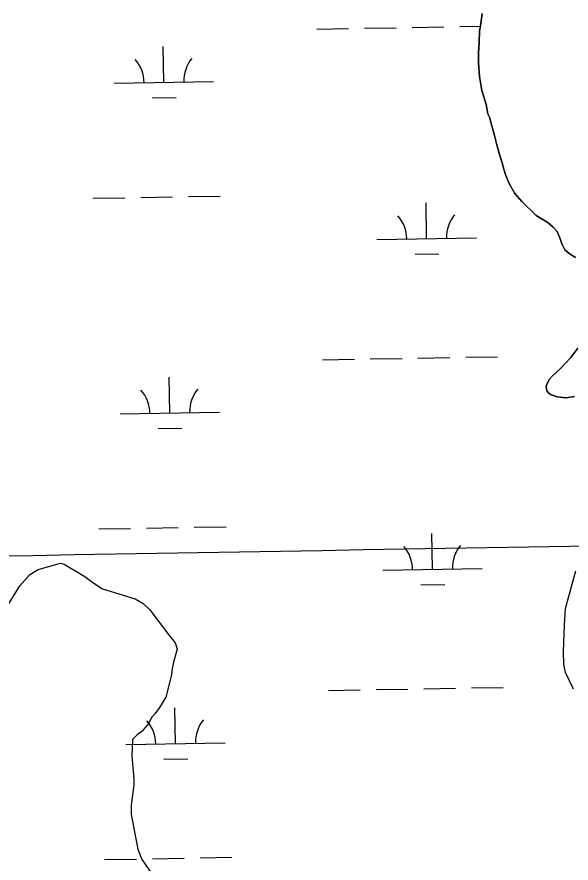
# Model space of a CAD drawing. Extents: x 3903937 to 3942190, y 260677 to 286651.
# Drawn here: x 3917012 to 3917570, y 271921 to 272772 of the extents above; entities that cross this region are included whole.
import ezdxf

# ---------------------------------------------------------------- set-up
doc = ezdxf.new("R2010")
doc.units = 0
for name, color, linetype in [('V-GRID-MAJR', 7, 'Continuous'), ('V-SITE-VEGE', 7, 'Continuous'), ('V-TOPO-SHOR', 7, 'Continuous'), ('V-WETL-SWMP', 7, 'Continuous')]:
    doc.layers.add(name, color=color, linetype=linetype)

msp = doc.modelspace()

# ---------------------------------------------------------------- linework, layer by layer
at = {"layer": 'V-GRID-MAJR'}
msp.add_spline([(3908100.257, 272076.177), (3913415.549, 272167.798), (3918730.829, 272260.192), (3924046.094, 272353.359), (3929361.347, 272447.3), (3934676.585, 272542.013), (3939991.81, 272637.5), (3939991.811, 272637.5)], degree=3, dxfattribs=at)
at = {"layer": 'V-SITE-VEGE'}
for points in [[(3917000.532, 272176.506), (3917014.9620000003, 272199.99), (3917025.2430000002, 272211.207), (3917033.451, 272216.29), (3917056, 272222.852), (3917059.577, 272221.813), (3917080.5100000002, 272209.444), (3917088.677, 272203.267), (3917098.375, 272197.088), (3917131.0870000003, 272186.715), (3917139.259, 272182.074), (3917145.886, 272175.906), (3917165.74, 272149.722), (3917171.341, 272142.533), (3917173.362, 272136.38300000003), (3917172.838, 272133.825), (3917169.723, 272123.092), (3917168.154, 272114.908), (3917167.6240000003, 272110.304), (3917161.9020000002, 272087.80700000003), (3917155.719, 272077.59500000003), (3917151.086, 272071.474), (3917147.488, 272067.39400000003), (3917144.903, 272061.775), (3917138.217, 272053.613), (3917133.0840000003, 272050.052), (3917128.46, 272045.464), (3917127.88, 272029.089), (3917129.83, 272005.537), (3917129.807, 271999.907), (3917127.164, 271979.445), (3917127.127, 271970.231), (3917129.625, 271955.891), (3917133.633, 271934.891), (3917137.686, 271924.636), (3917148.88, 271908.723)], [(3917571.901, 272095.843), (3917563.7830000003, 272112.768), (3917562.282, 272120.962), (3917561.823, 272133.762), (3917562.955, 272160.371), (3917563.512, 272171.627), (3917564.049, 272177.255), (3917574.441, 272215.088)]]:
    msp.add_lwpolyline(points, dxfattribs=at)
at = {"layer": 'V-TOPO-SHOR'}
for points in [[(3917534.597, 272572.505), (3917520.103, 272586.718), (3917512.849, 272594.621), (3917507.573, 272604.138), (3917503.899, 272612.875), (3917501.843, 272619.234), (3917500.186, 272625.597), (3917497.7120000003, 272633.947), (3917494.827, 272643.48600000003), (3917492.33, 272654.228), (3917489.856, 272662.578), (3917487.378, 272671.325), (3917485.748, 272674.89900000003), (3917484.0640000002, 272684.051), (3917479.936, 272698.365), (3917477.4080000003, 272712.295), (3917476.477, 272725.843), (3917476.38, 272735.81), (3917477.068, 272746.982), (3917477.361, 272757.751), (3917478.879, 272765.74), (3917479.977, 272775.718)], [(3917574.1010000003, 272530.093), (3917567.488, 272534.177), (3917563.349, 272538.051), (3917560.1070000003, 272544.003), (3917558.544, 272549.055), (3917555.605, 272556.389), (3917551.667, 272560.76), (3917546.44, 272565.134), (3917534.597, 272572.505)], [(3917572.833, 272390.483), (3917564.5160000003, 272389.131), (3917555.615, 272390.157), (3917548.896, 272392.36100000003), (3917546.823, 272393.952), (3917545.15, 272396.039), (3917544.573, 272400.096), (3917544.878, 272401.679), (3917547.573, 272407.407), (3917550.555, 272410.76), (3917558.997, 272418.54), (3917569.136, 272429.78), (3917576.396, 272438.953)]]:
    msp.add_lwpolyline(points, dxfattribs=at)
at = {"layer": 'V-WETL-SWMP'}
for p, q in [((3917479.977043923, 272775.7180207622), (3917478.8780441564, 272765.73902087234)), ((3917409.7103968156, 272761.6637260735), (3917441.70544018, 272762.22689423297)), ((3917457.7029618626, 272762.5084783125), (3917478.333563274, 272762.8716126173)), ((3917478.8780441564, 272765.73902087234), (3917477.361044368, 272757.75002097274)), ((3917313.7252667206, 272759.9742215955), (3917345.7203100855, 272760.5373897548)), ((3917361.717831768, 272760.8189738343), (3917393.7128751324, 272761.3821419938)), ((3917477.361044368, 272757.75002097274), (3917477.0680445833, 272746.98202107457)), ((3917477.068044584, 272746.98202107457), (3917476.380044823, 272735.8110211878)), ((3917160.050221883, 272706.5194150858), (3917159.416657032, 272742.5138394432)), ((3917476.380044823, 272735.8110211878), (3917476.4770450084, 272725.84302127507)), ((3917476.477045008, 272725.84302127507), (3917477.408045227, 272712.2960213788)), ((3917477.408045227, 272712.2960213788), (3917479.9360453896, 272698.36502145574)), ((3917110.0579666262, 272705.6394648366), (3917210.0424771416, 272707.3993653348)), ((3917479.93604539, 272698.36502145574), (3917484.064045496, 272684.0520215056)), ((3917148.3236511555, 272690.87961696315), (3917172.3199336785, 272691.30199308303)), ((3917484.064045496, 272684.0520215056), (3917485.748045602, 272674.8980215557)), ((3917485.7480456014, 272674.8980215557), (3917487.3780456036, 272671.32502155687)), ((3917487.3780456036, 272671.32502155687), (3917489.8560456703, 272662.5770215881)), ((3917489.856045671, 272662.5770215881), (3917492.3300457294, 272654.22802161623)), ((3917492.3300457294, 272654.22802161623), (3917494.8270458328, 272643.4870216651)), ((3917494.8270458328, 272643.4870216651), (3917497.7120458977, 272633.94602169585)), ((3917497.7120458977, 272633.94602169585), (3917500.186045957, 272625.59702172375)), ((3917500.186045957, 272625.59702172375), (3917501.843046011, 272619.2340217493)), ((3917501.843046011, 272619.2340217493), (3917503.899046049, 272612.8740217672)), ((3917503.899046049, 272612.8740217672), (3917507.5730460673, 272604.13802177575)), ((3917507.5730460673, 272604.13802177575), (3917512.8490460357, 272594.6210217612)), ((3917184.6702129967, 272591.5028897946), (3917216.665256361, 272592.0660579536)), ((3917512.8490460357, 272594.6210217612), (3917520.1040458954, 272586.7170216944)), ((3917088.685082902, 272589.8133853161), (3917120.6801262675, 272590.3765534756)), ((3917136.677647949, 272590.65813755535), (3917168.6726913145, 272591.22130571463)), ((3917424.2943399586, 272549.2834975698), (3917423.6607751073, 272585.27792192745)), ((3917520.1040458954, 272586.7170216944), (3917534.5970455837, 272572.5050215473)), ((3917534.5970455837, 272572.5050215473), (3917546.4399585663, 272565.1339804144)), ((3917546.4399585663, 272565.1339804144), (3917551.66595844, 272560.7589803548)), ((3917551.66595844, 272560.7589803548), (3917555.6059583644, 272556.388980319)), ((3917374.3020847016, 272548.40354732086), (3917474.2865952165, 272550.16344781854)), ((3917555.6059583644, 272556.388980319), (3917558.543958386, 272549.05498032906)), ((3917558.543958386, 272549.05498032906), (3917560.106958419, 272544.00198034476)), ((3917560.106958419, 272544.00198034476), (3917563.347958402, 272538.05198033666)), ((3917412.567769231, 272533.64369944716), (3917436.5640517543, 272534.06607556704)), ((3917563.347958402, 272538.05198033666), (3917567.486958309, 272534.175980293)), ((3917567.486958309, 272534.175980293), (3917574.099958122, 272530.09198020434)), ((3917576.3959597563, 272438.95198097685), (3917569.135960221, 272429.7789811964)), ((3917463.5577170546, 272429.8850026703), (3917495.552760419, 272430.4481708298)), ((3917319.5800219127, 272427.3507459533), (3917351.575065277, 272427.91391411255)), ((3917367.5725869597, 272428.1954981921), (3917399.5676303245, 272428.75866635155)), ((3917415.565152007, 272429.0402504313), (3917447.5601953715, 272429.6034185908)), ((3917569.135960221, 272429.7789811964), (3917558.99696084, 272418.5409814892)), ((3917558.99696084, 272418.5409814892), (3917550.5539613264, 272410.7589817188)), ((3917165.9049770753, 272373.8959394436), (3917165.271412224, 272409.890363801)), ((3917547.571961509, 272407.4069818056), (3917544.8769617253, 272401.6789819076)), ((3917550.5539613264, 272410.7589817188), (3917547.5719615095, 272407.40698180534)), ((3917544.8769617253, 272401.6789819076), (3917544.5729617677, 272400.09698192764)), ((3917544.5729617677, 272400.09698192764), (3917545.1499618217, 272396.0379819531)), ((3917545.1499618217, 272396.0379819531), (3917546.823961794, 272393.9529819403)), ((3917546.823961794, 272393.95298194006), (3917548.894961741, 272392.36098191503)), ((3917548.894961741, 272392.36098191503), (3917555.614961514, 272390.15698180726)), ((3917555.614961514, 272390.1569818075), (3917564.515961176, 272389.1309816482)), ((3917564.515961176, 272389.1309816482), (3917572.8329608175, 272390.48198147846)), ((3917115.912721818, 272373.0159891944), (3917215.897232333, 272374.77588969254)), ((3917154.1784063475, 272358.256141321), (3917178.1746888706, 272358.6785174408)), ((3917094.539838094, 272257.18990967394), (3917126.5348814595, 272257.75307783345)), ((3917142.5324031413, 272258.0346619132), (3917174.527446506, 272258.5978300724)), ((3917190.5249681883, 272258.8794141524), (3917222.520011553, 272259.4425823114)), ((3917430.1490951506, 272216.6600219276), (3917429.5155302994, 272252.6544462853)), ((3917380.156839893, 272215.78007167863), (3917480.141350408, 272217.5399721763)), ((3917418.422524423, 272201.020223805), (3917442.418806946, 272201.4425999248)), ((3917325.4347771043, 272094.7272703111), (3917357.429820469, 272095.2904384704)), ((3917373.4273421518, 272095.57202254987), (3917405.422385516, 272096.1351907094)), ((3917421.419907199, 272096.4167747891), (3917453.4149505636, 272096.97994294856)), ((3917469.412472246, 272097.2615270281), (3917501.4075156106, 272097.82469518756)), ((3917171.759732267, 272041.2724638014), (3917171.1261674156, 272077.2668881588)), ((3917121.76747701, 272040.3925135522), (3917221.7519875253, 272042.15241405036)), ((3917160.033161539, 272025.63266567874), (3917184.029444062, 272026.0550417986)), ((3917100.394593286, 271924.5664340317), (3917132.389636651, 271925.1296021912)), ((3917148.387158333, 271925.41118627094), (3917180.3822016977, 271925.9743544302)), ((3917196.3797233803, 271926.2559385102), (3917228.3747667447, 271926.81910666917))]:
    msp.add_line(p, q, dxfattribs=at)
for centre, radius, start, end in [((3917104.807486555, 272706.0219240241), 35.24628790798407, 0.23658071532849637, 41.78023904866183), ((3917215.276245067, 272707.9663654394), 35.246287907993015, 140.23657773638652, 181.78023606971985), ((3917369.0516046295, 272548.78600650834), 35.24628790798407, 0.23658071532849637, 41.78023904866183), ((3917479.5203631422, 272550.7304479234), 35.246287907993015, 140.23657773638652, 181.78023606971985), ((3917110.662241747, 272373.3984483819), 35.24628790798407, 0.23658071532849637, 41.78023904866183), ((3917221.1310002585, 272375.34288979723), 35.246287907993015, 140.23657773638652, 181.78023606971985), ((3917374.9063598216, 272216.16253086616), 35.24628790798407, 0.23658071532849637, 41.78023904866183), ((3917485.375118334, 272218.10697228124), 35.246287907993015, 140.23657773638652, 181.78023606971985), ((3917116.5169969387, 272040.7749727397), 35.24628790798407, 0.23658071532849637, 41.78023904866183), ((3917226.9857554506, 272042.719414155), 35.246287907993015, 140.23657773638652, 181.78023606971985)]:
    msp.add_arc(centre, radius, start, end, dxfattribs=at)

doc.saveas('drawing.dxf')
